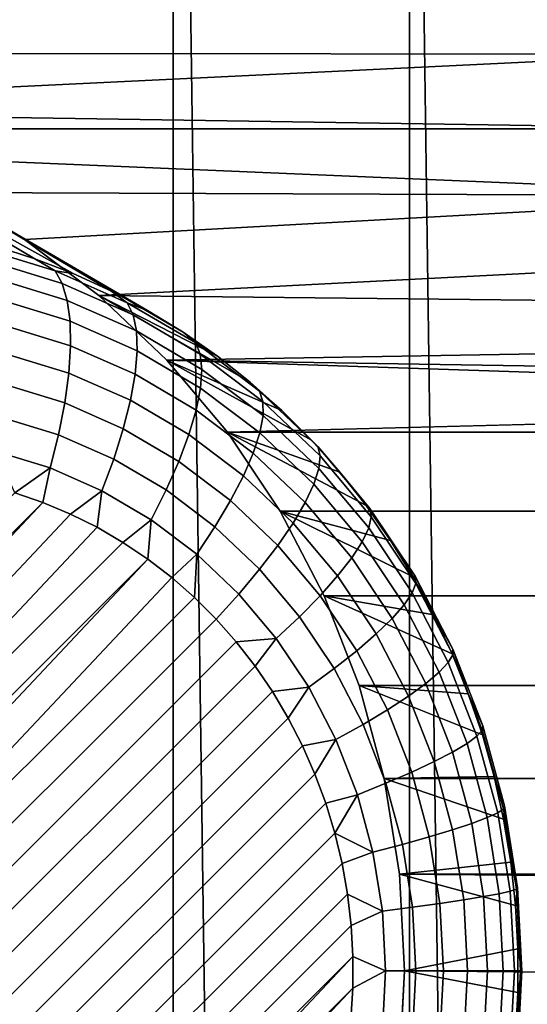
# Model space of a CAD drawing. Header units: metres. Extents: x -22 to 239, y -22 to 22.
# Tile 293 of 325: x 214.936 to 215.529, y 7.392 to 8.542. Entities that reach past the tile are written whole.
import ezdxf

# ---------------------------------------------------------------- set-up
doc = ezdxf.new("R2010")
doc.units = ezdxf.units.M
doc.layers.add('solid_10_151_033_XXX', color=7, linetype='CONTINUOUS')

msp = doc.modelspace()

# ---------------------------------------------------------------- linework, layer by layer
at = {"layer": 'solid_10_151_033_XXX'}
for points in [[(215.114899, -10.037018, 230.053619), (214.831848, 10.288918, 229.950592), (214.54187, 10.531833, 229.845047), (214.831848, -10.288918, 229.950592)], [(215.114899, -10.037018, 230.053619), (215.114899, 10.037018, 230.053619), (214.831848, 10.288918, 229.950592)], [(215.390793, -9.776317, 230.154037), (215.390793, 9.776317, 230.154037), (215.114899, 10.037018, 230.053619)], [(215.114899, -10.037018, 230.053619), (215.390793, -9.776317, 230.154037), (215.114899, 10.037018, 230.053619)], [(215.659378, -9.506945, 230.251785), (215.659378, 9.506945, 230.251785), (215.390793, 9.776317, 230.154037)], [(215.390793, -9.776317, 230.154037), (215.659378, -9.506945, 230.251785), (215.390793, 9.776317, 230.154037)], [(215.719391, 8.501927, 185.365326), (210.676743, 8.506325, 183.529953), (210.913849, 8.835343, 183.616257), (215.661163, 8.596561, 185.344131)], [(215.719391, 8.501927, 185.365326), (214.437057, 8.439987, 184.898605), (210.676743, 8.506325, 183.529953)], [(215.719391, 8.501927, 185.365326), (215.787277, 8.414726, 185.390045), (214.543213, 8.433641, 184.937241), (214.437057, 8.439987, 184.898605)], [(215.787277, 8.414726, 185.390045), (214.648087, 8.414679, 184.975403), (214.543213, 8.433641, 184.937241)], [(215.787277, 8.414726, 185.390045), (215.86377, 8.336316, 185.417877), (214.750168, 8.383379, 185.012558), (214.648087, 8.414679, 184.975403)], [(214.953323, 8.262888, 184.286148), (214.90744, 8.277509, 184.26944), (214.648087, 8.414679, 184.975403), (214.750168, 8.383379, 185.012558)], [(215.86377, 8.336316, 185.417877), (214.848511, 8.34003, 185.048355), (214.750168, 8.383379, 185.012558)], [(215.042328, 8.22526, 184.318542), (214.998352, 8.245452, 184.302536), (214.750168, 8.383379, 185.012558), (214.848511, 8.34003, 185.048355)], [(214.998352, 8.245452, 184.302536), (214.953323, 8.262888, 184.286148), (214.750168, 8.383379, 185.012558)], [(215.86377, 8.336316, 185.417877), (214.941467, 8.285358, 185.082184), (214.848511, 8.34003, 185.048355)], [(215.126633, 8.176891, 184.349228), (215.085144, 8.202381, 184.334122), (214.848511, 8.34003, 185.048355), (214.941467, 8.285358, 185.082184)], [(215.085144, 8.202381, 184.334122), (215.042328, 8.22526, 184.318542), (214.848511, 8.34003, 185.048355)], [(215.86377, 8.336316, 185.417877), (215.948212, 8.267359, 185.448624), (215.028244, 8.219829, 185.11377), (214.941467, 8.285358, 185.082184)], [(215.126633, 8.176891, 184.349228), (214.941467, 8.285358, 185.082184), (215.028244, 8.219829, 185.11377), (215.166656, 8.148878, 184.363785)], [(214.977036, 8.248633, 184.251556), (214.889313, 8.275526, 184.219635), (214.90744, 8.277509, 184.26944), (214.953323, 8.262888, 184.286148)], [(214.985443, 8.233817, 184.213287), (214.899323, 8.260222, 184.181931), (214.889313, 8.275526, 184.219635), (214.977036, 8.248633, 184.251556)], [(214.991348, 8.214038, 184.176819), (214.907349, 8.239793, 184.146255), (214.899323, 8.260222, 184.181931), (214.985443, 8.233817, 184.213287)], [(214.977036, 8.248633, 184.251556), (214.953323, 8.262888, 184.286148), (214.998352, 8.245452, 184.302536)], [(215.948212, 8.267359, 185.448624), (216.039215, 8.209009, 185.481735), (215.028244, 8.219829, 185.11377)], [(215.061371, 8.211458, 184.282257), (214.977036, 8.248633, 184.251556), (214.998352, 8.245452, 184.302536), (215.042328, 8.22526, 184.318542)], [(215.068253, 8.197316, 184.243423), (214.985443, 8.233817, 184.213287), (214.977036, 8.248633, 184.251556), (215.061371, 8.211458, 184.282257)], [(214.994629, 8.189681, 184.142899), (214.913239, 8.214635, 184.113266), (214.907349, 8.239793, 184.146255), (214.991348, 8.214038, 184.176819)], [(215.072128, 8.178435, 184.206223), (214.991348, 8.214038, 184.176819), (214.985443, 8.233817, 184.213287), (215.068253, 8.197316, 184.243423)], [(215.061371, 8.211458, 184.282257), (215.042328, 8.22526, 184.318542), (215.085144, 8.202381, 184.334122)], [(214.995224, 8.161222, 184.112152), (214.916885, 8.185239, 184.083633), (214.913239, 8.214635, 184.113266), (214.994629, 8.189681, 184.142899)], [(215.072891, 8.155186, 184.171371), (214.994629, 8.189681, 184.142899), (214.991348, 8.214038, 184.176819), (215.072128, 8.178435, 184.206223)], [(216.039215, 8.209009, 185.481735), (216.135895, 8.161805, 185.516922), (215.107498, 8.144456, 185.142624), (215.028244, 8.219829, 185.11377)], [(215.205078, 8.118436, 184.377777), (215.028244, 8.219829, 185.11377), (215.107498, 8.144456, 185.142624), (215.241776, 8.085667, 184.391129)], [(215.205078, 8.118436, 184.377777), (215.166656, 8.148878, 184.363785), (215.028244, 8.219829, 185.11377)], [(215.141266, 8.164469, 184.311325), (215.061371, 8.211458, 184.282257), (215.085144, 8.202381, 184.334122), (215.126633, 8.176891, 184.349228)], [(215.146698, 8.151177, 184.271973), (215.068253, 8.197316, 184.243423), (215.061371, 8.211458, 184.282257), (215.141266, 8.164469, 184.311325)], [(215.148636, 8.133434, 184.23407), (215.072128, 8.178435, 184.206223), (215.068253, 8.197316, 184.243423), (215.146698, 8.151177, 184.271973)], [(214.993118, 8.129214, 184.085205), (214.918213, 8.15218, 184.057938), (214.916885, 8.185239, 184.083633), (214.995224, 8.161222, 184.112152)], [(215.070541, 8.12802, 184.139572), (214.995224, 8.161222, 184.112152), (214.994629, 8.189681, 184.142899), (215.072891, 8.155186, 184.171371)], [(215.147018, 8.111584, 184.198364), (215.072891, 8.155186, 184.171371), (215.072128, 8.178435, 184.206223), (215.148636, 8.133434, 184.23407)], [(215.141266, 8.164469, 184.311325), (215.126633, 8.176891, 184.349228), (215.166656, 8.148878, 184.363785)], [(215.06514, 8.097469, 184.11142), (214.993118, 8.129214, 184.085205), (214.995224, 8.161222, 184.112152), (215.070541, 8.12802, 184.139572)], [(216.135895, 8.161805, 185.516922), (216.236893, 8.12644, 185.55368), (215.107498, 8.144456, 185.142624)], [(215.215714, 8.108254, 184.338425), (215.141266, 8.164469, 184.311325), (215.166656, 8.148878, 184.363785), (215.205078, 8.118436, 184.377777)], [(215.219803, 8.095983, 184.298584), (215.146698, 8.151177, 184.271973), (215.141266, 8.164469, 184.311325), (215.215714, 8.108254, 184.338425)], [(214.988342, 8.094284, 184.062561), (214.917191, 8.1161, 184.036667), (214.918213, 8.15218, 184.057938), (214.993118, 8.129214, 184.085205)], [(215.141891, 8.086054, 184.165543), (215.070541, 8.12802, 184.139572), (215.072891, 8.155186, 184.171371), (215.147018, 8.111584, 184.198364)], [(216.340958, 8.103333, 185.591568), (216.446884, 8.092764, 185.630112), (215.178329, 8.060113, 185.168396), (215.107498, 8.144456, 185.142624)], [(215.309494, 8.013602, 184.415771), (215.276611, 8.050683, 184.403809), (215.107498, 8.144456, 185.142624), (215.178329, 8.060113, 185.168396)], [(216.236893, 8.12644, 185.55368), (216.340958, 8.103333, 185.591568), (215.107498, 8.144456, 185.142624)], [(215.276611, 8.050683, 184.403809), (215.241776, 8.085667, 184.391129), (215.107498, 8.144456, 185.142624)], [(215.21994, 8.079598, 184.260025), (215.148636, 8.133434, 184.23407), (215.146698, 8.151177, 184.271973), (215.219803, 8.095983, 184.298584)], [(215.21611, 8.059423, 184.223495), (215.147018, 8.111584, 184.198364), (215.148636, 8.133434, 184.23407), (215.21994, 8.079598, 184.260025)], [(215.056763, 8.064127, 184.087463), (214.988342, 8.094284, 184.062561), (214.993118, 8.129214, 184.085205), (215.06514, 8.097469, 184.11142)], [(215.133362, 8.057342, 184.136246), (215.06514, 8.097469, 184.11142), (215.070541, 8.12802, 184.139572), (215.141891, 8.086054, 184.165543)], [(214.981018, 8.057113, 184.044693), (214.913849, 8.077706, 184.020233), (214.917191, 8.1161, 184.036667), (214.988342, 8.094284, 184.062561)], [(215.208389, 8.03585, 184.189743), (215.141891, 8.086054, 184.165543), (215.147018, 8.111584, 184.198364), (215.21611, 8.059423, 184.223495)], [(215.215714, 8.108254, 184.338425), (215.205078, 8.118436, 184.377777), (215.241776, 8.085667, 184.391129)], [(215.283783, 8.043524, 184.363205), (215.215714, 8.108254, 184.338425), (215.241776, 8.085667, 184.391129), (215.276611, 8.050683, 184.403809)], [(215.286636, 8.032424, 184.322906), (215.219803, 8.095983, 184.298584), (215.215714, 8.108254, 184.338425), (215.283783, 8.043524, 184.363205)], [(215.045593, 8.028646, 184.068192), (214.981018, 8.057113, 184.044693), (214.988342, 8.094284, 184.062561), (215.056763, 8.064127, 184.087463)], [(215.121582, 8.026008, 184.111053), (215.056763, 8.064127, 184.087463), (215.06514, 8.097469, 184.11142), (215.133362, 8.057342, 184.136246)], [(227.661469, 8.060113, 189.711899), (215.178329, 8.060113, 185.168396), (216.446884, 8.092764, 185.630112)], [(215.285126, 8.017607, 184.283752), (215.21994, 8.079598, 184.260025), (215.219803, 8.095983, 184.298584), (215.286636, 8.032424, 184.322906)], [(214.971252, 8.018423, 184.031906), (214.908234, 8.037745, 184.008972), (214.913849, 8.077706, 184.020233), (214.981018, 8.057113, 184.044693)], [(215.19693, 8.009338, 184.159393), (215.133362, 8.057342, 184.136246), (215.141891, 8.086054, 184.165543), (215.208389, 8.03585, 184.189743)], [(215.279266, 7.999359, 184.24649), (215.21611, 8.059423, 184.223495), (215.21994, 8.079598, 184.260025), (215.285126, 8.017607, 184.283752)], [(215.106781, 7.992662, 184.090454), (215.045593, 8.028646, 184.068192), (215.056763, 8.064127, 184.087463), (215.121582, 8.026008, 184.111053)], [(215.031845, 7.991715, 184.05397), (214.971252, 8.018423, 184.031906), (214.981018, 8.057113, 184.044693), (215.045593, 8.028646, 184.068192)], [(215.181976, 7.980405, 184.133041), (215.121582, 8.026008, 184.111053), (215.133362, 8.057342, 184.136246), (215.19693, 8.009338, 184.159393)], [(227.661469, 8.060113, 189.711899), (227.599899, 7.967758, 189.689484), (215.239914, 7.967758, 185.190811), (215.178329, 8.060113, 185.168396)], [(215.368896, 7.933659, 184.437393), (215.340286, 7.974551, 184.426987), (215.178329, 8.060113, 185.168396), (215.239914, 7.967758, 185.190811)], [(215.340286, 7.974551, 184.426987), (215.309494, 8.013602, 184.415771), (215.178329, 8.060113, 185.168396)], [(215.26918, 7.978039, 184.211868), (215.208389, 8.03585, 184.189743), (215.21611, 8.059423, 184.223495), (215.279266, 7.999359, 184.24649)], [(215.283783, 8.043524, 184.363205), (215.276611, 8.050683, 184.403809), (215.309494, 8.013602, 184.415771)], [(215.344604, 7.971089, 184.385345), (215.283783, 8.043524, 184.363205), (215.309494, 8.013602, 184.415771)], [(215.346359, 7.961302, 184.34465), (215.286636, 8.032424, 184.322906), (215.283783, 8.043524, 184.363205), (215.344604, 7.971089, 184.385345)], [(214.930099, 7.989257, 184.01387), (214.908234, 8.037745, 184.008972), (214.971252, 8.018423, 184.031906)], [(215.255066, 7.954061, 184.180542), (215.19693, 8.009338, 184.159393), (215.208389, 8.03585, 184.189743), (215.26918, 7.978039, 184.211868)], [(215.343369, 7.948237, 184.304947), (215.285126, 8.017607, 184.283752), (215.286636, 8.032424, 184.322906), (215.346359, 7.961302, 184.34465)], [(214.96286, 7.978017, 184.025803), (214.930099, 7.989257, 184.01387), (214.971252, 8.018423, 184.031906)], [(214.994949, 7.964581, 184.037476), (214.96286, 7.978017, 184.025803), (214.971252, 8.018423, 184.031906), (215.031845, 7.991715, 184.05397)], [(215.089249, 7.957955, 184.07486), (215.031845, 7.991715, 184.05397), (215.045593, 8.028646, 184.068192), (215.106781, 7.992662, 184.090454)], [(215.163788, 7.949615, 184.111206), (215.106781, 7.992662, 184.090454), (215.121582, 8.026008, 184.111053), (215.181976, 7.980405, 184.133041)], [(215.237183, 7.927894, 184.153137), (215.181976, 7.980405, 184.133041), (215.19693, 8.009338, 184.159393), (215.255066, 7.954061, 184.180542)], [(215.335709, 7.932148, 184.267029), (215.279266, 7.999359, 184.24649), (215.285126, 8.017607, 184.283752), (215.343369, 7.948237, 184.304947)], [(215.344604, 7.971089, 184.385345), (215.309494, 8.013602, 184.415771), (215.340286, 7.974551, 184.426987)], [(215.323502, 7.913349, 184.231644), (215.26918, 7.978039, 184.211868), (215.279266, 7.999359, 184.24649), (215.335709, 7.932148, 184.267029)], [(214.246002, 7.305762, 183.764877), (214.930099, 7.989257, 184.01387), (214.96286, 7.978017, 184.025803), (214.254471, 7.27028, 183.767975)], [(215.026169, 7.949014, 184.048843), (214.994949, 7.964581, 184.037476), (215.031845, 7.991715, 184.05397)], [(215.056396, 7.931384, 184.059845), (215.026169, 7.949014, 184.048843), (215.031845, 7.991715, 184.05397), (215.089249, 7.957955, 184.07486)], [(215.142731, 7.917568, 184.09433), (215.089249, 7.957955, 184.07486), (215.106781, 7.992662, 184.090454), (215.163788, 7.949615, 184.111206)], [(214.265045, 7.235411, 183.771805), (214.254471, 7.27028, 183.767975), (214.96286, 7.978017, 184.025803)], [(214.277664, 7.201268, 183.776413), (214.265045, 7.235411, 183.771805), (214.96286, 7.978017, 184.025803), (214.994949, 7.964581, 184.037476)], [(215.215912, 7.900046, 184.130188), (215.163788, 7.949615, 184.111206), (215.181976, 7.980405, 184.133041), (215.237183, 7.927894, 184.153137)], [(215.307007, 7.892206, 184.199448), (215.255066, 7.954061, 184.180542), (215.26918, 7.978039, 184.211868), (215.323502, 7.913349, 184.231644)], [(215.344604, 7.971089, 184.385345), (215.340286, 7.974551, 184.426987), (215.368896, 7.933659, 184.437393)], [(214.292297, 7.16804, 183.781738), (214.277664, 7.201268, 183.776413), (214.994949, 7.964581, 184.037476), (215.026169, 7.949014, 184.048843)], [(227.599899, 7.967758, 189.689484), (227.548523, 7.86884, 189.670776), (215.29129, 7.86884, 185.209518), (215.239914, 7.967758, 185.190811)], [(215.419174, 7.846918, 184.455688), (215.395218, 7.891067, 184.446976), (215.239914, 7.967758, 185.190811), (215.29129, 7.86884, 185.209518)], [(215.395218, 7.891067, 184.446976), (215.368896, 7.933659, 184.437393), (215.239914, 7.967758, 185.190811)], [(215.393967, 7.872363, 184.323364), (215.343369, 7.948237, 184.304947), (215.346359, 7.961302, 184.34465), (215.398224, 7.883512, 184.363525)], [(215.39743, 7.891863, 184.404572), (215.344604, 7.971089, 184.385345), (215.368896, 7.933659, 184.437393)], [(215.398224, 7.883512, 184.363525), (215.346359, 7.961302, 184.34465), (215.344604, 7.971089, 184.385345), (215.39743, 7.891863, 184.404572)], [(214.292297, 7.16804, 183.781738), (215.026169, 7.949014, 184.048843), (215.056396, 7.931384, 184.059845)], [(215.085541, 7.911751, 184.07045), (215.056396, 7.931384, 184.059845), (215.089249, 7.957955, 184.07486)], [(215.113434, 7.890214, 184.080597), (215.085541, 7.911751, 184.07045), (215.089249, 7.957955, 184.07486), (215.142731, 7.917568, 184.09433)], [(215.191635, 7.871062, 184.112122), (215.142731, 7.917568, 184.09433), (215.163788, 7.949615, 184.111206), (215.215912, 7.900046, 184.130188)], [(215.28653, 7.869133, 184.171097), (215.237183, 7.927894, 184.153137), (215.255066, 7.954061, 184.180542), (215.307007, 7.892206, 184.199448)], [(215.38472, 7.858634, 184.284866), (215.335709, 7.932148, 184.267029), (215.343369, 7.948237, 184.304947), (215.393967, 7.872363, 184.323364)], [(214.292297, 7.16804, 183.781738), (215.056396, 7.931384, 184.059845), (215.085541, 7.911751, 184.07045), (214.308853, 7.135866, 183.787766)], [(215.262482, 7.844579, 184.147141), (215.215912, 7.900046, 184.130188), (215.237183, 7.927894, 184.153137), (215.28653, 7.869133, 184.171097)], [(215.370682, 7.842592, 184.24881), (215.323502, 7.913349, 184.231644), (215.335709, 7.932148, 184.267029), (215.38472, 7.858634, 184.284866)], [(215.39743, 7.891863, 184.404572), (215.368896, 7.933659, 184.437393), (215.395218, 7.891067, 184.446976)], [(215.139984, 7.866865, 184.090271), (215.113434, 7.890214, 184.080597), (215.142731, 7.917568, 184.09433)], [(215.1651, 7.841774, 184.099411), (215.139984, 7.866865, 184.090271), (215.142731, 7.917568, 184.09433), (215.191635, 7.871062, 184.112122)], [(214.327316, 7.104857, 183.794479), (214.308853, 7.135866, 183.787766), (215.085541, 7.911751, 184.07045)], [(214.347549, 7.075172, 183.801849), (214.327316, 7.104857, 183.794479), (215.085541, 7.911751, 184.07045), (215.113434, 7.890214, 184.080597)], [(215.352112, 7.824551, 184.215866), (215.307007, 7.892206, 184.199448), (215.323502, 7.913349, 184.231644), (215.370682, 7.842592, 184.24881)], [(215.235336, 7.819022, 184.128036), (215.191635, 7.871062, 184.112122), (215.215912, 7.900046, 184.130188), (215.262482, 7.844579, 184.147141)], [(215.329376, 7.804862, 184.186691), (215.28653, 7.869133, 184.171097), (215.307007, 7.892206, 184.199448), (215.352112, 7.824551, 184.215866)], [(215.39743, 7.891863, 184.404572), (215.395218, 7.891067, 184.446976), (215.419174, 7.846918, 184.455688)], [(215.441589, 7.806841, 184.420639), (215.39743, 7.891863, 184.404572), (215.419174, 7.846918, 184.455688)], [(215.441589, 7.800031, 184.379303), (215.398224, 7.883512, 184.363525), (215.39743, 7.891863, 184.404572), (215.441589, 7.806841, 184.420639)], [(214.347549, 7.075172, 183.801849), (215.113434, 7.890214, 184.080597), (215.139984, 7.866865, 184.090271)], [(215.436249, 7.790938, 184.33876), (215.393967, 7.872363, 184.323364), (215.398224, 7.883512, 184.363525), (215.441589, 7.800031, 184.379303)], [(215.188675, 7.815047, 184.107986), (215.1651, 7.841774, 184.099411), (215.191635, 7.871062, 184.112122), (215.235336, 7.819022, 184.128036)], [(215.302933, 7.78391, 184.161865), (215.262482, 7.844579, 184.147141), (215.28653, 7.869133, 184.171097), (215.329376, 7.804862, 184.186691)], [(227.548523, 7.86884, 189.670776), (227.507782, 7.764188, 189.65596), (215.332016, 7.764188, 185.224335), (215.29129, 7.86884, 185.209518)], [(215.459641, 7.754552, 184.470428), (215.440674, 7.801362, 184.463516), (215.29129, 7.86884, 185.209518), (215.332016, 7.764188, 185.224335)], [(215.440674, 7.801362, 184.463516), (215.419174, 7.846918, 184.455688), (215.29129, 7.86884, 185.209518)], [(215.42569, 7.779742, 184.299789), (215.38472, 7.858634, 184.284866), (215.393967, 7.872363, 184.323364), (215.436249, 7.790938, 184.33876)], [(214.347549, 7.075172, 183.801849), (215.139984, 7.866865, 184.090271), (215.1651, 7.841774, 184.099411), (214.369492, 7.046923, 183.80983)], [(215.41011, 7.76666, 184.263168), (215.370682, 7.842592, 184.24881), (215.38472, 7.858634, 184.284866), (215.42569, 7.779742, 184.299789)], [(215.441589, 7.806841, 184.420639), (215.419174, 7.846918, 184.455688), (215.440674, 7.801362, 184.463516)], [(214.369492, 7.046923, 183.80983), (215.1651, 7.841774, 184.099411), (215.188675, 7.815047, 184.107986), (214.393066, 7.020196, 183.818405)], [(215.273285, 7.762102, 184.141846), (215.235336, 7.819022, 184.128036), (215.262482, 7.844579, 184.147141), (215.302933, 7.78391, 184.161865)], [(215.389816, 7.751947, 184.229584), (215.352112, 7.824551, 184.215866), (215.370682, 7.842592, 184.24881), (215.41011, 7.76666, 184.263168)], [(215.365204, 7.73589, 184.199738), (215.329376, 7.804862, 184.186691), (215.352112, 7.824551, 184.215866), (215.389816, 7.751947, 184.229584)], [(214.393066, 7.020196, 183.818405), (215.188675, 7.815047, 184.107986), (215.210617, 7.786798, 184.115967), (214.418182, 6.995106, 183.827545)], [(215.210617, 7.786798, 184.115967), (215.188675, 7.815047, 184.107986), (215.235336, 7.819022, 184.128036)], [(215.23085, 7.757113, 184.123337), (215.210617, 7.786798, 184.115967), (215.235336, 7.819022, 184.128036), (215.273285, 7.762102, 184.141846)], [(215.336746, 7.718803, 184.174164), (215.302933, 7.78391, 184.161865), (215.329376, 7.804862, 184.186691), (215.365204, 7.73589, 184.199738)], [(215.469711, 7.704987, 184.350937), (215.436249, 7.790938, 184.33876), (215.441589, 7.800031, 184.379303), (215.475876, 7.711908, 184.391785)], [(215.441589, 7.806841, 184.420639), (215.440674, 7.801362, 184.463516), (215.459641, 7.754552, 184.470428)], [(215.476517, 7.717093, 184.43335), (215.441589, 7.806841, 184.420639), (215.459641, 7.754552, 184.470428)], [(215.475876, 7.711908, 184.391785), (215.441589, 7.800031, 184.379303), (215.441589, 7.806841, 184.420639), (215.476517, 7.717093, 184.43335)], [(215.458099, 7.696464, 184.311584), (215.42569, 7.779742, 184.299789), (215.436249, 7.790938, 184.33876), (215.469711, 7.704987, 184.350937)], [(214.418182, 6.995106, 183.827545), (215.210617, 7.786798, 184.115967), (215.23085, 7.757113, 184.123337), (214.444733, 6.971756, 183.837219)], [(215.305008, 7.701018, 184.153381), (215.273285, 7.762102, 184.141846), (215.302933, 7.78391, 184.161865), (215.336746, 7.718803, 184.174164)], [(215.441315, 7.686506, 184.274521), (215.41011, 7.76666, 184.263168), (215.42569, 7.779742, 184.299789), (215.458099, 7.696464, 184.311584)], [(215.419647, 7.675306, 184.240448), (215.389816, 7.751947, 184.229584), (215.41011, 7.76666, 184.263168), (215.441315, 7.686506, 184.274521)], [(214.444733, 6.971756, 183.837219), (215.23085, 7.757113, 184.123337), (215.249298, 7.726104, 184.130051), (214.472626, 6.95022, 183.847366)], [(215.249298, 7.726104, 184.130051), (215.23085, 7.757113, 184.123337), (215.273285, 7.762102, 184.141846)], [(215.265869, 7.69393, 184.136078), (215.249298, 7.726104, 184.130051), (215.273285, 7.762102, 184.141846), (215.305008, 7.701018, 184.153381)], [(227.507782, 7.764188, 189.65596), (227.478378, 7.655555, 189.645248), (215.361435, 7.655555, 185.235046), (215.332016, 7.764188, 185.224335)], [(215.489761, 7.65781, 184.481384), (215.476028, 7.706647, 184.476395), (215.332016, 7.764188, 185.224335), (215.361435, 7.655555, 185.235046)], [(215.476028, 7.706647, 184.476395), (215.459641, 7.754552, 184.470428), (215.332016, 7.764188, 185.224335)], [(215.476517, 7.717093, 184.43335), (215.459641, 7.754552, 184.470428), (215.476028, 7.706647, 184.476395)], [(215.393539, 7.663084, 184.210052), (215.365204, 7.73589, 184.199738), (215.389816, 7.751947, 184.229584), (215.419647, 7.675306, 184.240448)], [(215.363495, 7.650076, 184.183899), (215.336746, 7.718803, 184.174164), (215.365204, 7.73589, 184.199738), (215.393539, 7.663084, 184.210052)], [(214.472626, 6.95022, 183.847366), (215.249298, 7.726104, 184.130051), (215.265869, 7.69393, 184.136078), (214.501755, 6.930586, 183.857971)], [(215.330109, 7.636539, 184.162521), (215.305008, 7.701018, 184.153381), (215.336746, 7.718803, 184.174164), (215.363495, 7.650076, 184.183899)], [(215.493912, 7.61559, 184.359741), (215.469711, 7.704987, 184.350937), (215.475876, 7.711908, 184.391785), (215.500702, 7.620253, 184.400818)], [(215.500702, 7.620253, 184.400818), (215.475876, 7.711908, 184.391785), (215.476517, 7.717093, 184.43335), (215.501785, 7.623746, 184.442551)], [(215.501785, 7.623746, 184.442551), (215.476517, 7.717093, 184.43335), (215.476028, 7.706647, 184.476395), (215.489761, 7.65781, 184.481384)], [(215.280502, 7.660702, 184.141403), (215.265869, 7.69393, 184.136078), (215.305008, 7.701018, 184.153381)], [(215.293121, 7.62656, 184.146011), (215.280502, 7.660702, 184.141403), (215.305008, 7.701018, 184.153381), (215.330109, 7.636539, 184.162521)], [(215.463882, 7.603139, 184.28273), (215.441315, 7.686506, 184.274521), (215.458099, 7.696464, 184.311584), (215.481552, 7.609848, 184.320114)], [(215.481552, 7.609848, 184.320114), (215.458099, 7.696464, 184.311584), (215.469711, 7.704987, 184.350937), (215.493912, 7.61559, 184.359741)], [(214.501755, 6.930586, 183.857971), (215.265869, 7.69393, 184.136078), (215.280502, 7.660702, 184.141403), (214.531998, 6.912957, 183.868973)], [(215.441223, 7.595593, 184.248306), (215.419647, 7.675306, 184.240448), (215.441315, 7.686506, 184.274521), (215.463882, 7.603139, 184.28273)], [(215.414047, 7.587358, 184.217514), (215.393539, 7.663084, 184.210052), (215.419647, 7.675306, 184.240448), (215.441223, 7.595593, 184.248306)], [(215.382858, 7.578595, 184.190948), (215.363495, 7.650076, 184.183899), (215.393539, 7.663084, 184.210052), (215.414047, 7.587358, 184.217514)], [(214.531998, 6.912957, 183.868973), (215.280502, 7.660702, 184.141403), (215.293121, 7.62656, 184.146011), (214.563217, 6.897389, 183.880341)], [(215.348267, 7.569474, 184.169128), (215.330109, 7.636539, 184.162521), (215.363495, 7.650076, 184.183899), (215.382858, 7.578595, 184.190948)], [(215.500809, 7.608206, 184.485413), (215.489761, 7.65781, 184.481384), (215.361435, 7.655555, 185.235046)], [(227.478378, 7.655555, 189.645248), (227.460556, 7.543944, 189.638763), (215.379257, 7.543944, 185.241531), (215.361435, 7.655555, 185.235046)], [(215.509125, 7.558002, 184.488434), (215.500809, 7.608206, 184.485413), (215.361435, 7.655555, 185.235046), (215.379257, 7.543944, 185.241531)], [(215.501785, 7.623746, 184.442551), (215.489761, 7.65781, 184.481384), (215.500809, 7.608206, 184.485413)], [(215.30368, 7.591691, 184.149841), (215.293121, 7.62656, 184.146011), (215.330109, 7.636539, 184.162521)], [(215.30368, 7.591691, 184.149841), (215.330109, 7.636539, 184.162521), (215.348267, 7.569474, 184.169128)], [(214.563217, 6.897389, 183.880341), (215.293121, 7.62656, 184.146011), (215.30368, 7.591691, 184.149841), (214.595306, 6.883953, 183.892014)], [(215.495743, 7.520982, 184.325287), (215.481552, 7.609848, 184.320114), (215.493912, 7.61559, 184.359741), (215.508545, 7.523872, 184.365067)], [(215.508545, 7.523872, 184.365067), (215.493912, 7.61559, 184.359741), (215.500702, 7.620253, 184.400818), (215.515717, 7.526218, 184.406281)], [(215.515717, 7.526218, 184.406281), (215.500702, 7.620253, 184.400818), (215.501785, 7.623746, 184.442551), (215.517075, 7.527976, 184.44812)], [(215.517075, 7.527976, 184.44812), (215.501785, 7.623746, 184.442551), (215.500809, 7.608206, 184.485413), (215.509125, 7.558002, 184.488434)], [(215.477539, 7.517607, 184.287704), (215.463882, 7.603139, 184.28273), (215.481552, 7.609848, 184.320114), (215.495743, 7.520982, 184.325287)], [(215.426453, 7.509666, 184.222015), (215.414047, 7.587358, 184.217514), (215.441223, 7.595593, 184.248306), (215.454285, 7.51381, 184.253052)], [(215.454285, 7.51381, 184.253052), (215.441223, 7.595593, 184.248306), (215.463882, 7.603139, 184.28273), (215.477539, 7.517607, 184.287704)], [(214.595306, 6.883953, 183.892014), (215.30368, 7.591691, 184.149841), (215.312149, 7.556209, 184.152939), (214.628067, 6.872713, 183.903946)], [(215.312149, 7.556209, 184.152939), (215.30368, 7.591691, 184.149841), (215.348267, 7.569474, 184.169128)], [(215.394562, 7.505257, 184.195206), (215.382858, 7.578595, 184.190948), (215.414047, 7.587358, 184.217514), (215.426453, 7.509666, 184.222015)], [(215.318512, 7.520244, 184.155243), (215.312149, 7.556209, 184.152939), (215.348267, 7.569474, 184.169128), (215.359253, 7.500668, 184.173126)], [(215.359253, 7.500668, 184.173126), (215.348267, 7.569474, 184.169128), (215.382858, 7.578595, 184.190948), (215.394562, 7.505257, 184.195206)], [(215.514694, 7.507367, 184.490463), (215.509125, 7.558002, 184.488434), (215.379257, 7.543944, 185.241531)], [(215.517075, 7.527976, 184.44812), (215.509125, 7.558002, 184.488434), (215.514694, 7.507367, 184.490463)], [(214.628067, 6.872713, 183.903946), (215.312149, 7.556209, 184.152939), (215.318512, 7.520244, 184.155243), (214.661407, 6.863698, 183.916077)], [(227.460556, 7.318026, 189.638763), (215.385208, 7.430985, 185.243698), (215.379257, 7.543944, 185.241531), (227.45459, 7.430985, 189.636597)], [(215.517471, 7.456475, 184.49147), (215.514694, 7.507367, 184.490463), (215.379257, 7.543944, 185.241531), (215.385208, 7.430985, 185.243698)], [(227.460556, 7.543944, 189.638763), (227.45459, 7.430985, 189.636597), (215.379257, 7.543944, 185.241531)], [(215.500488, 7.430985, 184.327011), (215.495743, 7.520982, 184.325287), (215.508545, 7.523872, 184.365067), (215.513458, 7.430985, 184.366852)], [(215.513458, 7.430985, 184.366852), (215.508545, 7.523872, 184.365067), (215.515717, 7.526218, 184.406281), (215.520737, 7.430985, 184.408112)], [(215.522202, 7.430985, 184.449982), (215.517075, 7.527976, 184.44812), (215.514694, 7.507367, 184.490463), (215.517471, 7.456475, 184.49147)], [(215.520737, 7.430985, 184.408112), (215.515717, 7.526218, 184.406281), (215.517075, 7.527976, 184.44812), (215.522202, 7.430985, 184.449982)], [(214.661407, 6.863698, 183.916077), (215.318512, 7.520244, 184.155243), (215.322708, 7.483948, 184.156769), (214.695206, 6.85694, 183.928375)], [(215.322708, 7.483948, 184.156769), (215.318512, 7.520244, 184.155243), (215.359253, 7.500668, 184.173126)], [(215.430603, 7.430985, 184.223541), (215.426453, 7.509666, 184.222015), (215.454285, 7.51381, 184.253052), (215.458664, 7.430985, 184.254654)], [(215.458664, 7.430985, 184.254654), (215.454285, 7.51381, 184.253052), (215.477539, 7.517607, 184.287704), (215.482101, 7.430985, 184.289368)], [(215.482101, 7.430985, 184.289368), (215.477539, 7.517607, 184.287704), (215.495743, 7.520982, 184.325287), (215.500488, 7.430985, 184.327011)], [(215.324768, 7.447425, 184.157516), (215.322708, 7.483948, 184.156769), (215.359253, 7.500668, 184.173126), (215.36293, 7.430985, 184.174469)], [(215.36293, 7.430985, 184.174469), (215.359253, 7.500668, 184.173126), (215.394562, 7.505257, 184.195206), (215.398483, 7.430985, 184.19664)], [(215.398483, 7.430985, 184.19664), (215.394562, 7.505257, 184.195206), (215.426453, 7.509666, 184.222015), (215.430603, 7.430985, 184.223541)], [(214.695206, 6.85694, 183.928375), (215.322708, 7.483948, 184.156769), (215.324768, 7.447425, 184.157516), (214.729309, 6.852462, 183.940796)], [(215.517471, 7.405496, 184.49147), (215.517471, 7.456475, 184.49147), (215.385208, 7.430985, 185.243698)], [(215.522202, 7.430985, 184.449982), (215.517471, 7.456475, 184.49147), (215.517471, 7.405496, 184.49147)], [(214.763626, 6.850275, 183.953293), (214.729309, 6.852462, 183.940796), (215.324768, 7.447425, 184.157516)], [(214.763626, 6.850275, 183.953293), (215.324768, 7.447425, 184.157516), (215.324661, 7.410782, 184.157486)], [(215.324661, 7.410782, 184.157486), (215.324768, 7.447425, 184.157516), (215.36293, 7.430985, 184.174469)], [(215.322372, 7.374172, 184.156647), (215.324661, 7.410782, 184.157486), (215.36293, 7.430985, 184.174469), (215.359253, 7.361302, 184.173126)], [(215.359253, 7.361302, 184.173126), (215.36293, 7.430985, 184.174469), (215.398483, 7.430985, 184.19664), (215.394562, 7.356713, 184.195206)], [(227.460556, 7.318026, 189.638763), (215.379257, 7.318026, 185.241531), (215.385208, 7.430985, 185.243698)], [(215.514694, 7.354603, 184.490463), (215.517471, 7.405496, 184.49147), (215.385208, 7.430985, 185.243698), (215.379257, 7.318026, 185.241531)], [(215.394562, 7.356713, 184.195206), (215.398483, 7.430985, 184.19664), (215.430603, 7.430985, 184.223541), (215.426453, 7.352304, 184.222015)], [(215.426453, 7.352304, 184.222015), (215.430603, 7.430985, 184.223541), (215.458664, 7.430985, 184.254654), (215.454285, 7.34816, 184.253052)], [(215.454285, 7.34816, 184.253052), (215.458664, 7.430985, 184.254654), (215.482101, 7.430985, 184.289368), (215.477539, 7.344364, 184.287704)], [(215.477539, 7.344364, 184.287704), (215.482101, 7.430985, 184.289368), (215.500488, 7.430985, 184.327011), (215.495743, 7.340988, 184.325287)], [(215.495743, 7.340988, 184.325287), (215.500488, 7.430985, 184.327011), (215.513458, 7.430985, 184.366852), (215.508545, 7.338099, 184.365067)], [(215.508545, 7.338099, 184.365067), (215.513458, 7.430985, 184.366852), (215.520737, 7.430985, 184.408112), (215.515717, 7.335752, 184.406281)], [(215.517075, 7.333995, 184.44812), (215.522202, 7.430985, 184.449982), (215.517471, 7.405496, 184.49147), (215.514694, 7.354603, 184.490463)], [(215.515717, 7.335752, 184.406281), (215.520737, 7.430985, 184.408112), (215.522202, 7.430985, 184.449982), (215.517075, 7.333995, 184.44812)], [(214.798065, 6.850393, 183.96582), (214.763626, 6.850275, 183.953293), (215.324661, 7.410782, 184.157486)], [(214.798065, 6.850393, 183.96582), (215.324661, 7.410782, 184.157486), (215.322372, 7.374172, 184.156647)]]:
    msp.add_3dface(points, dxfattribs=at)

doc.saveas('drawing.dxf')
